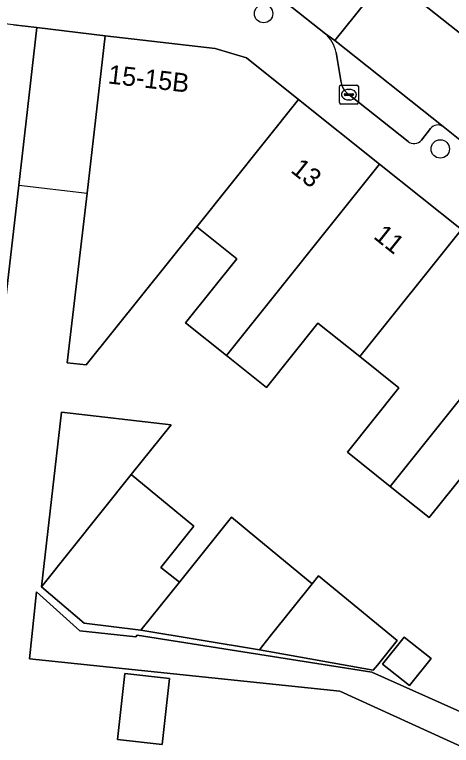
# Model space of a CAD drawing. Extents: x 161692 to 162379, y 380760 to 381678.
# Drawn here: x 161966.68 to 161989.87, y 381336.22 to 381375.04 of the extents above; entities that cross this region are included whole.
import ezdxf

# ---------------------------------------------------------------- set-up
doc = ezdxf.new("R2010")
doc.units = 0
for name, color, linetype in [('IMGEO_Boom', 7, 'Continuous'), ('IMGEO_Erf', 7, 'Continuous'), ('IMGEO_Kolk', 7, 'Continuous'), ('IMGEO_Pand', 7, 'Continuous'), ('IMGEO_Pand_nummerreeks', 7, 'Continuous'), ('IMGEO_Pand_overbouw', 7, 'Continuous'), ('IMGEO_Parkeervlak_open', 7, 'Continuous'), ('IMGEO_Rijbaan_lokaal_open', 7, 'Continuous'), ('IMGEO_Voetpad_open', 7, 'Continuous')]:
    doc.layers.add(name, color=color, linetype=linetype)

msp = doc.modelspace()

# ---------------------------------------------------------------- linework, layer by layer
at = {"layer": 'IMGEO_Boom'}
for centre in [(161979.9, 381375.089), (161989.276, 381367.9)]:
    msp.add_circle(centre, 0.489, dxfattribs=at)
at = {"layer": 'IMGEO_Erf'}
for points in [[(161995.729, 381348.34), (161993.59, 381350.052), (161991.448, 381351.767), (161988.688, 381348.319), (161986.617, 381349.977), (161984.345, 381351.796), (161987.077, 381355.21), (161985.005, 381356.869), (161982.785, 381358.647), (161980.045, 381355.224), (161977.923, 381356.923), (161975.753, 381358.66), (161978.474, 381362.06), (161976.346, 381363.766), (161970.478, 381356.429), (161969.476, 381356.545), (161970.523, 381365.559), (161970.915, 381368.948), (161971.489, 381373.914), (161967.867, 381374.35), (161967.292, 381369.384), (161966.898, 381365.98), (161966.028, 381358.452)], [(161990.613, 381336.066), (161983.948, 381339.095), (161967.465, 381340.827), (161967.838, 381344.372), (161970.134, 381342.305), (161973.107, 381341.992), (161973.181, 381342.086), (161985.647, 381340.112), (161990.837, 381337.801), (161995.14, 381343.115), (161992.95, 381344.868), (161995.729, 381348.34)]]:
    msp.add_lwpolyline(points, dxfattribs=at)
for points in [[(161969.174, 381353.924), (161974.986, 381353.252), (161972.869, 381350.605), (161976.193, 381347.862), (161974.447, 381345.678), (161975.427, 381344.894), (161978.189, 381348.347), (161979.547, 381347.225), (161982.478, 381344.806), (161982.818, 381345.232), (161986.984, 381341.793), (161985.939, 381340.486), (161985.719, 381340.211), (161979.681, 381341.305), (161973.388, 381342.344), (161970.373, 381342.72), (161968.1, 381344.642)], [(161986.208, 381340.537), (161987.36, 381341.978), (161988.795, 381340.831), (161987.654, 381339.404)], [(161972.532, 381340.042), (161974.904, 381339.779), (161974.638, 381337.388), (161974.514, 381336.276), (161972.143, 381336.539)]]:
    msp.add_lwpolyline(points, close=True, dxfattribs=at)
at = {"layer": 'IMGEO_Kolk'}
for p, q in [((161983.929, 381370.36), (161983.929, 381371.212)), ((161984.004, 381371.286), (161984.856, 381371.286)), ((161984.93, 381371.212), (161984.93, 381370.36)), ((161984.188, 381370.78), (161984.188, 381370.792)), ((161984.231, 381370.829), (161984.629, 381370.829)), ((161984.417, 381371.066), (161984.442, 381371.066)), ((161984.672, 381370.792), (161984.672, 381370.78)), ((161984.626, 381370.743), (161984.228, 381370.743)), ((161984.44, 381370.506), (161984.415, 381370.506)), ((161984.856, 381370.286), (161984.004, 381370.286))]:
    msp.add_line(p, q, dxfattribs=at)
for points in [[(161983.929, 381370.36), (161983.929, 381371.212)], [(161984.004, 381371.286), (161984.856, 381371.286)], [(161984.93, 381371.212), (161984.93, 381370.36)], [(161984.856, 381370.286), (161984.004, 381370.286)]]:
    msp.add_lwpolyline(points, dxfattribs=at)
for centre, radius, start, end in [((161984.006, 381371.21), 0.0765, 91.552, 178.448), ((161984.006, 381371.21), 0.0765, 91.552, 178.448), ((161984.854, 381371.21), 0.0765, 1.552, 88.448), ((161984.854, 381371.21), 0.0765, 1.552, 88.448), ((161984.228, 381370.789), 0.0403, 85.8775, 175.7526), ((161984.633, 381370.791), 0.0386, 1.7309, 96.639), ((161984.225, 381370.779), 0.0366, 178.938, 274.7102), ((161984.629, 381370.786), 0.043, 264.8664, 352.4533), ((161984.006, 381370.362), 0.0765, 181.552, 268.448), ((161984.006, 381370.362), 0.0765, 181.552, 268.448), ((161984.854, 381370.362), 0.0765, 271.552, 358.448), ((161984.854, 381370.362), 0.0765, 271.552, 358.448)]:
    msp.add_arc(centre, radius, start, end, dxfattribs=at)
for centre, major_axis, ratio, start_param, end_param in [((161984.416, 381370.786), (-0.387, 0.002), 0.722429, 4.712389, 7.853982), ((161984.441, 381370.786), (-0.39, 0.002), 0.717154, 1.570796, 4.712389)]:
    msp.add_ellipse(centre, major_axis=major_axis, ratio=ratio, start_param=start_param, end_param=end_param, dxfattribs=at)
at = {"layer": 'IMGEO_Pand'}
for points in [[(161966.028, 381358.452), (161966.898, 381365.98), (161967.292, 381369.384), (161967.867, 381374.35), (161966.617, 381374.495), (161962.474, 381374.974), (161960.986, 381362.141), (161960.632, 381359.076)], [(161981.756, 381370.529), (161978.986, 381372.745), (161977.334, 381373.238), (161971.489, 381373.914), (161970.915, 381368.948), (161970.523, 381365.559), (161969.476, 381356.545), (161970.478, 381356.429), (161976.346, 381363.766)], [(161986.055, 381367.091), (161981.756, 381370.529), (161976.346, 381363.766), (161978.474, 381362.06), (161975.753, 381358.66), (161977.923, 381356.923)], [(161985.005, 381356.869), (161990.401, 381363.615), (161986.055, 381367.091), (161977.923, 381356.923), (161980.045, 381355.224), (161982.785, 381358.647)], [(161985.005, 381356.869), (161987.077, 381355.21), (161984.345, 381351.796), (161986.617, 381349.977), (161994.746, 381360.14), (161990.401, 381363.615)], [(161993.59, 381350.052), (161998.962, 381356.768), (161994.746, 381360.14), (161986.617, 381349.977), (161988.688, 381348.319), (161991.448, 381351.767)], [(161972.869, 381350.605), (161974.986, 381353.252), (161969.174, 381353.924), (161968.1, 381344.642)], [(161972.869, 381350.605), (161968.1, 381344.642), (161970.373, 381342.72), (161973.388, 381342.344), (161975.427, 381344.894), (161974.447, 381345.678), (161976.193, 381347.862)], [(161975.427, 381344.894), (161973.388, 381342.344), (161979.681, 381341.305), (161979.864, 381341.534), (161980.256, 381342.025), (161982.478, 381344.806), (161979.547, 381347.225), (161978.189, 381348.347)], [(161982.478, 381344.806), (161980.256, 381342.025), (161979.864, 381341.534), (161979.681, 381341.305), (161985.719, 381340.211), (161985.939, 381340.486), (161986.984, 381341.793), (161982.818, 381345.232)], [(161987.654, 381339.404), (161988.795, 381340.831), (161987.36, 381341.978), (161986.208, 381340.537)], [(161972.532, 381340.042), (161972.143, 381336.539), (161974.514, 381336.276), (161974.638, 381337.388), (161974.904, 381339.779)]]:
    msp.add_lwpolyline(points, close=True, dxfattribs=at)
at = {"layer": 'IMGEO_Pand_overbouw'}
msp.add_lwpolyline([(161970.523, 381365.559), (161970.915, 381368.948), (161971.489, 381373.914), (161967.867, 381374.35), (161967.292, 381369.384), (161966.898, 381365.98)], close=True, dxfattribs=at)
at = {"layer": 'IMGEO_Parkeervlak_open'}
for points in [[(161989.437, 381369.088), (161983.674, 381373.658), (161983.186, 381374.016)], [(161983.75, 381373.029), (161984.02, 381371.434)], [(161984.43, 381370.787), (161987.567, 381368.305)], [(161988.277, 381368.37), (161988.757, 381368.981)]]:
    msp.add_lwpolyline(points, dxfattribs=at)
for centre, radius, start, end in [((161981.984, 381372.675), 1.801, 11.3498, 48.1399), ((161984.937, 381371.562), 0.926, 187.9213, 236.8031), ((161989.155, 381368.665), 0.509, 56.3532, 141.5314), ((161987.89, 381368.684), 0.498, 229.5485, 320.9132)]:
    msp.add_arc(centre, radius, start, end, dxfattribs=at)
at = {"layer": 'IMGEO_Rijbaan_lokaal_open'}
msp.add_lwpolyline([(161980.757, 381381.162), (161980.132, 381376.058), (161980.747, 381375.961), (161983.186, 381374.016), (161983.674, 381373.658), (161986.454, 381377.131), (161981.399, 381381.092)], close=True, dxfattribs=at)
msp.add_lwpolyline([(162022.595, 381348.476), (162020.89, 381349.826), (162018.517, 381351.705), (162002.461, 381364.457), (162000, 381366.405), (161987.92, 381375.965), (161986.454, 381377.131), (161983.674, 381373.658), (161989.437, 381369.088), (161990.499, 381368.245), (162000, 381360.711), (162010.077, 381352.721), (162011.136, 381351.869), (162021.869, 381343.297), (162027.213, 381339.131), (162032.552, 381343.303), (162032.269, 381343.303), (162030.778, 381343.285)], dxfattribs=at)
at = {"layer": 'IMGEO_Voetpad_open'}
for points in [[(161983.186, 381374.016), (161980.747, 381375.961), (161980.132, 381376.058), (161979.182, 381376.164), (161972.347, 381376.951), (161972.317, 381376.479), (161967.786, 381376.993), (161967.839, 381377.43), (161964.678, 381377.805), (161960.261, 381378.326), (161959.927, 381378.486), (161959.825, 381378.901), (161960.848, 381387.558), (161961.316, 381391.13)], [(161976.103, 381381.703), (161980.757, 381381.162), (161981.399, 381381.092), (161986.454, 381377.131), (161987.92, 381375.965), (162000, 381366.405), (162002.461, 381364.457), (162018.517, 381351.705), (162020.89, 381349.826), (162023.234, 381353.033), (162022.245, 381353.821), (162022.097, 381353.635), (162018, 381356.901), (162013.649, 381360.369), (162011.695, 381361.926), (162006.299, 381366.656)], [(161966.617, 381374.495), (161967.867, 381374.35), (161971.489, 381373.914), (161977.334, 381373.238), (161978.986, 381372.745), (161981.756, 381370.529), (161986.055, 381367.091), (161990.401, 381363.615), (161994.746, 381360.14), (161998.962, 381356.768), (162000, 381355.938), (162003.292, 381353.303), (162004.092, 381352.624), (162008.84, 381348.823), (162010.75, 381347.196), (162017.381, 381342.123), (162021.166, 381339.052), (162021.869, 381343.297)], [(161984.02, 381371.434), (161983.75, 381373.029)], [(161987.567, 381368.305), (161984.43, 381370.787)], [(161988.757, 381368.981), (161988.277, 381368.37)], [(161990.499, 381368.245), (161989.437, 381369.088)], [(161991.037, 381331.026), (161991.726, 381336.352), (161991.835, 381337.356), (161995.735, 381342.172), (161999.997, 381347.495), (162004.092, 381352.624), (162003.292, 381353.303), (162000.168, 381349.4), (162000, 381349.186), (161995.14, 381343.115), (161990.837, 381337.801), (161985.647, 381340.112), (161973.181, 381342.086), (161973.107, 381341.992), (161970.134, 381342.305), (161967.838, 381344.372), (161967.465, 381340.827), (161983.948, 381339.095), (161990.613, 381336.066)]]:
    msp.add_lwpolyline(points, dxfattribs=at)
for centre, radius, start, end in [((161981.984, 381372.675), 1.801, 11.3498, 48.1399), ((161984.937, 381371.562), 0.926, 187.9213, 236.8031), ((161989.155, 381368.665), 0.509, 56.3532, 141.5314), ((161987.89, 381368.684), 0.498, 229.5485, 320.9132)]:
    msp.add_arc(centre, radius, start, end, dxfattribs=at)

# ---------------------------------------------------------------- texts
at = {"layer": 'IMGEO_Pand_nummerreeks'}
for s, rotation, p in [('15-15B', 353.4053, (161971.603, 381371.384)), ('13', 321.3447, (161981.287, 381366.704)), ('11', 321.3447, (161985.683, 381363.188))]:
    msp.add_text(s, height=1, rotation=rotation, dxfattribs=at).set_placement(p)

doc.saveas('drawing.dxf')
